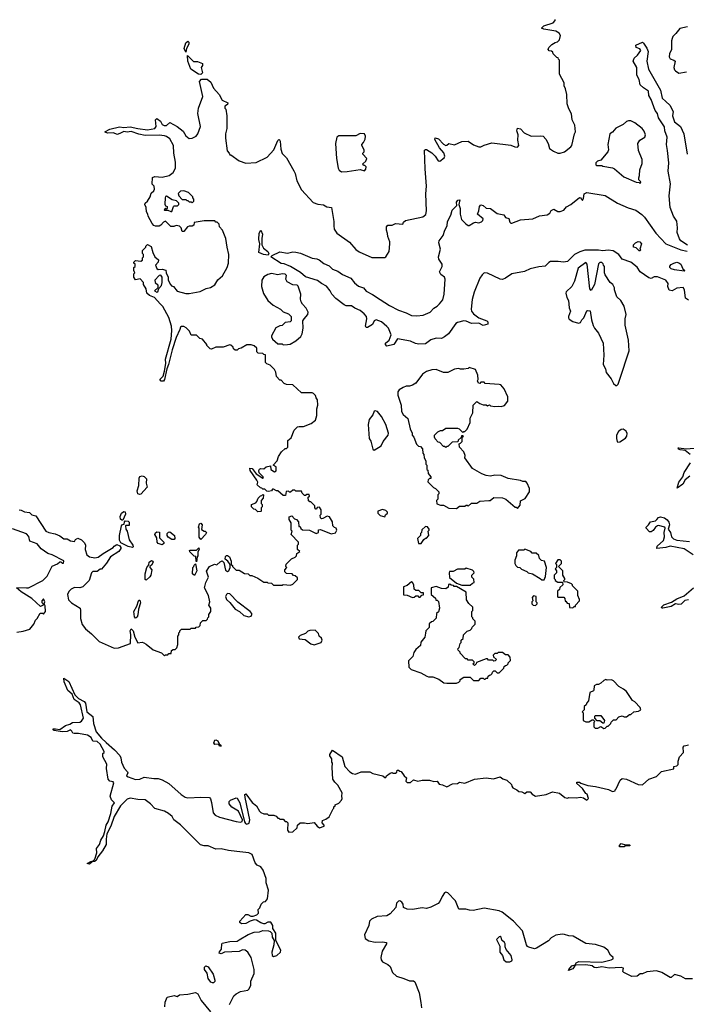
# Model space of a CAD drawing. Extents: x 2386423 to 2568864, y 578392 to 761999.
# Tile 344 of 454: x 2518731 to 2524965, y 646988 to 656204. Entities that reach past the tile are written whole.
import ezdxf

# ---------------------------------------------------------------- set-up
doc = ezdxf.new("R2010")
doc.units = 0

msp = doc.modelspace()

# ---------------------------------------------------------------- linework, layer by layer
at = {"layer": '0CON05XD'}
for points in [[(2520044, 653544), (2519992.5, 653605), (2519945, 653623.3), (2519920, 653645), (2519912.5, 653685), (2519890, 653725), (2519890, 653745), (2519857, 653777), (2519815, 653767.5), (2519797.5, 653795), (2519800, 653825), (2519807.5, 653835), (2519800, 653855), (2519800, 653885), (2519810, 653895), (2519810, 653915), (2519800, 653925), (2519800, 653935), (2519815, 653950), (2519865, 653942.5), (2519878.3, 653951.7), (2519880, 653975), (2519890, 653985), (2519890, 654005), (2519880, 654015), (2519880, 654045), (2519910, 654075), (2519910, 654085), (2519925, 654100), (2519960, 654080), (2519976.1, 654026.1), (2519996.2, 653985), (2520030, 653955), (2520026.1, 653933.9), (2520000, 653905), (2520012.5, 653875), (2520027, 653867), (2520065, 653867.5), (2520098.3, 653858.3), (2520100, 653835), (2520120, 653795), (2520120, 653765), (2520140, 653725), (2520151.7, 653711.7), (2520170, 653705), (2520203, 653663), (2520285, 653642.5), (2520315, 653642.5), (2520419.3, 653660.7), (2520475, 653687.5), (2520515, 653697.5), (2520556.4, 653723.6), (2520585, 653767.5), (2520627.5, 653805), (2520672.5, 653885), (2520682.5, 653925), (2520687.5, 654005), (2520670, 654075), (2520660, 654155), (2520627.5, 654235), (2520600, 654265), (2520595, 654290), (2520578.3, 654308.3), (2520565, 654310), (2520555, 654320), (2520455, 654322.5), (2520363.3, 654306.7), (2520358.3, 654281.7), (2520345, 654270), (2520315, 654272.5), (2520300, 654265), (2520265, 654220), (2520251.7, 654221.7), (2520240, 654255), (2520225, 654272.5), (2520195, 654277.5), (2520171.7, 654268.3), (2520145, 654266.7), (2520095, 654318), (2520075, 654310), (2520050.7, 654279.3), (2520035, 654272.5), (2520000.7, 654270.7), (2519985, 654277.5), (2519971.2, 654295), (2519932.5, 654365), (2519930, 654385), (2519917.5, 654405), (2519912.5, 654445), (2519900, 654475), (2519903, 654487), (2519927.5, 654505), (2519952.5, 654545), (2519959.3, 654580.7), (2519986.7, 654603.3), (2519991.7, 654618.3), (2519990, 654645), (2519970, 654665), (2519973, 654727), (2519995, 654736.7), (2520065, 654730), (2520130, 654745), (2520165, 654772.5), (2520186.7, 654815), (2520188.3, 654871.7), (2520173.8, 654955), (2520170, 655025), (2520135, 655087.5), (2520105, 655110), (2520085, 655116), (2520033.9, 655123.9), (2519905, 655120.5), (2519845, 655132.9), (2519775, 655158.5), (2519735, 655152.5), (2519703.6, 655156.4), (2519680, 655145), (2519645, 655128.5), (2519606, 655146), (2519552.5, 655142.5), (2519530, 655150), (2519528.8, 655155), (2519575, 655178.2), (2519665, 655200), (2519705, 655195.8), (2519765, 655201.5), (2519835, 655184.4), (2519925, 655173.8), (2519995, 655184.2), (2520006, 655205), (2520002.5, 655265), (2520015, 655280), (2520046.7, 655255), (2520065, 655222.5), (2520083, 655213), (2520105, 655213.3), (2520135, 655242.5), (2520205, 655203.3), (2520259.5, 655159.5), (2520286.1, 655116.1), (2520315, 655092.5), (2520345, 655093.3), (2520382.5, 655115), (2520395.9, 655134.1), (2520421.2, 655205), (2520397.5, 655325), (2520403.6, 655376.4), (2520444, 655485), (2520413.5, 655625), (2520431.4, 655648.6), (2520484.1, 655645.9), (2520518.8, 655618.8), (2520545, 655562.5), (2520597.5, 655505), (2520625, 655450), (2520677.5, 655425), (2520675, 655410), (2520650, 655395), (2520650, 655375), (2520660, 655365), (2520667.5, 655305), (2520666.7, 655185), (2520656.7, 655135), (2520656.7, 655095), (2520670, 654975), (2520690, 654955), (2520695, 654940), (2520705, 654940), (2520783.9, 654883.9), (2520845, 654860), (2520941.7, 654868.3), (2521045, 654917.5), (2521107.5, 654985), (2521145, 655072.5), (2521155, 655083.3), (2521160.7, 655080.7), (2521167.7, 655067.7), (2521172.3, 654992.3), (2521185, 654950), (2521225, 654910), (2521295, 654790), (2521307.5, 654765), (2521322.5, 654695), (2521365, 654610), (2521475, 654492.5), (2521518.3, 654478.3), (2521571.7, 654471.7), (2521603, 654453), (2521647, 654447), (2521670, 654315), (2521667.5, 654275), (2521673.3, 654243.3), (2521697.5, 654205), (2521815, 654122.5), (2521875, 654052.5), (2521905, 654030), (2522025, 653977.5), (2522145, 653977.5), (2522156.4, 653983.6), (2522187, 654033), (2522192.5, 654105), (2522192.5, 654125), (2522173.3, 654175), (2522171.7, 654201.7), (2522160, 654235), (2522160, 654265), (2522175, 654280), (2522215, 654280), (2522245, 654297.5), (2522315, 654290), (2522321.7, 654308.3), (2522340, 654325), (2522501.8, 654358.2), (2522529, 654381), (2522536.9, 654415), (2522529.2, 654575), (2522534.4, 654645), (2522522.1, 654807.9), (2522518.3, 654981.7), (2522525, 654990), (2522535, 654987.5), (2522585, 654957.5), (2522615, 654927.5), (2522645, 654882.5), (2522661.7, 654878.3), (2522699.3, 654910.7), (2522707.5, 654925), (2522697.6, 654957.6), (2522655.8, 655005), (2522612.3, 655082.3), (2522615, 655097.5), (2522647.3, 655087.3), (2522695, 655038.6), (2522715, 655027.5), (2522725, 655028.8), (2522745, 655045.8), (2522798, 655032), (2522865, 655062.5), (2522925, 655067.5), (2522975, 655032.5), (2523025, 655013.3), (2523045, 655013.3), (2523075, 655030), (2523145, 655050), (2523325, 655030), (2523363, 655013), (2523385, 655010), (2523400, 655025), (2523390, 655075), (2523392.5, 655125), (2523380, 655165), (2523385, 655187.5), (2523415, 655181.2), (2523447.5, 655145), (2523515, 655113.3), (2523605, 655117.5), (2523625, 655112.5), (2523652.5, 655085), (2523672.5, 655045), (2523687, 654997), (2523721.7, 654971.7), (2523765, 654953.3), (2523785, 654953.3), (2523825, 654966.7), (2523885.9, 655014.1), (2523895, 655027.5), (2523920, 655135), (2523930, 655155), (2523922.5, 655215), (2523897.5, 655265), (2523891.7, 655321.7), (2523865, 655370), (2523852.5, 655415), (2523846.7, 655505), (2523836.4, 655556.4), (2523822.5, 655585), (2523821.7, 655611.7), (2523780, 655695), (2523780, 655825), (2523770, 655835), (2523768.3, 655848.3), (2523755, 655850), (2523720, 655885), (2523718.3, 655898.3), (2523705, 655910), (2523683, 655913), (2523672.5, 655925), (2523680, 655945), (2523707, 655973), (2523738.3, 655991.7), (2523760, 655995), (2523780, 656015), (2523787.5, 656055), (2523776.4, 656076.4), (2523746.4, 656096.4), (2523633.6, 656113.6), (2523610, 656125), (2523633, 656147), (2523720, 656175), (2523740, 656195), (2523740, 656205)], [(2524975, 656137.5), (2524905, 656120), (2524867.5, 656075), (2524840, 656045), (2524833, 656027), (2524827.5, 656005), (2524827.5, 655925), (2524806.7, 655885), (2524803.3, 655855), (2524815, 655837.5), (2524850, 655825), (2524860, 655815), (2524847.5, 655755), (2524853.3, 655735), (2524864.2, 655724.2), (2524895.9, 655704.1), (2524967, 655717)], [(2520285, 655900), (2520270, 655935), (2520283.6, 655986.4), (2520305, 656003.3), (2520313.8, 655993.8), (2520312.5, 655975), (2520290, 655935), (2520285, 655900)], [(2524975, 654094), (2524915, 654132.9), (2524902, 654152), (2524881.2, 654211.2), (2524883.2, 654255), (2524875, 654318.8), (2524844.7, 654364.7), (2524814.6, 654445), (2524804.6, 654555), (2524816, 654666), (2524794.7, 654785), (2524800.5, 654865), (2524790.5, 654980.5), (2524780.4, 655035), (2524784.6, 655105), (2524764.4, 655165), (2524761.7, 655201.7), (2524705.6, 655285), (2524695.5, 655325.5), (2524673.2, 655353.2), (2524637.1, 655457.1), (2524614, 655495), (2524612.5, 655535), (2524565, 655566.2), (2524534.6, 655594.6), (2524523.2, 655643.2), (2524504, 655685), (2524504, 655755), (2524467.5, 655815), (2524477.5, 655845), (2524509.3, 655870.7), (2524540, 655915), (2524530.7, 655930.7), (2524497.5, 655945), (2524492.5, 655965), (2524555, 655992.5), (2524565, 655982.5), (2524595, 655937.5), (2524608, 655905), (2524597.5, 655815), (2524611.2, 655741.2), (2524724, 655545), (2524738.8, 655468.8), (2524775, 655437.5), (2524812, 655405), (2524841.2, 655345), (2524836.2, 655305), (2524856.2, 655246.2), (2524911.4, 655205), (2524943.1, 655135), (2524974.4, 654945)], [(2520425, 655691.2), (2520403, 655693), (2520331.2, 655741.2), (2520304.2, 655815), (2520300, 655870), (2520355, 655812), (2520395, 655813.3), (2520440, 655795), (2520440, 655775), (2520427.5, 655755), (2520440, 655705), (2520425, 655691.2)], [(2524535, 654670), (2524540, 654685), (2524520, 654705), (2524520, 654725), (2524527.5, 654745), (2524530.7, 654799.3), (2524551.7, 654858.3), (2524552.5, 654895), (2524518.3, 654978.3), (2524512.5, 655045), (2524530, 655075), (2524576.4, 655103.6), (2524582.5, 655125), (2524570.7, 655160.7), (2524552.5, 655185), (2524485, 655237.5), (2524446.4, 655256.4), (2524425, 655257.5), (2524405, 655250), (2524375, 655222.5), (2524305, 655187.5), (2524275, 655150), (2524250, 655135), (2524232.5, 655035), (2524237.5, 654985), (2524231.7, 654968.3), (2524165, 654890), (2524135, 654880), (2524120, 654865), (2524120, 654845), (2524125, 654840), (2524175, 654840), (2524183.6, 654833.6), (2524275, 654817.5), (2524295, 654807.5), (2524382.3, 654732.3), (2524495, 654682.5), (2524525, 654680), (2524535, 654670)], [(2521740.5, 654780.5), (2521795, 654783.6), (2521915, 654802), (2521955, 654790), (2521967.5, 654805), (2521970, 654825), (2521958.3, 654838.3), (2521945, 654840), (2521940, 654855), (2521969.3, 654880.7), (2521977.5, 654905), (2521940, 654945), (2521940, 654955), (2521951.7, 654968.3), (2521952.5, 654985), (2521930, 655025), (2521930, 655035), (2521947.5, 655055), (2521963, 655087), (2521966, 655115), (2521955, 655135.8), (2521915, 655140), (2521875, 655116.7), (2521715, 655117.5), (2521696.4, 655103.6), (2521685.8, 655045), (2521694.4, 654905), (2521708.6, 654815), (2521718, 654795), (2521740.5, 654780.5)], [(2520345, 654490), (2520360, 654505), (2520360, 654525), (2520350, 654535), (2520350, 654545), (2520310, 654585), (2520265, 654602.5), (2520235, 654600), (2520211.7, 654578.3), (2520220, 654555), (2520251.7, 654521.7), (2520285, 654520), (2520295, 654510), (2520305, 654510), (2520315, 654500), (2520335, 654500), (2520345, 654490)], [(2520145, 654407.5), (2520155, 654410), (2520170, 654455), (2520175, 654460), (2520208.3, 654461.7), (2520220, 654475), (2520220, 654485), (2520197, 654507), (2520158.3, 654518.3), (2520105, 654552.5), (2520095, 654547.5), (2520090, 654535), (2520087, 654477), (2520095, 654460), (2520110, 654455), (2520110, 654435), (2520105, 654430), (2520095, 654440), (2520082.5, 654425), (2520085, 654420), (2520115, 654422.5), (2520145, 654407.5)], [(2524985, 653577.5), (2524957, 653597), (2524948.6, 653675), (2524935, 653697.1), (2524875, 653691.2), (2524833, 653667), (2524805, 653672.5), (2524791.2, 653705), (2524796.9, 653735), (2524774.2, 653765), (2524695, 653797.9), (2524665, 653797.3), (2524635, 653781.2), (2524615, 653788.6), (2524534.7, 653844.7), (2524505, 653887.1), (2524446.4, 653935), (2524365, 653963.3), (2524334.6, 654005), (2524280.3, 654040.3), (2524235, 654047.4), (2524185, 654041.6), (2524145, 654047.1), (2524015, 654047.6), (2523968.1, 654031.9), (2523920.6, 654005), (2523855, 653940.8), (2523815.7, 653935.7), (2523768, 653942), (2523695, 653939.4), (2523678.7, 653931.3), (2523645, 653897.5), (2523585, 653891.1), (2523505, 653870.4), (2523452.4, 653847.6), (2523334.7, 653825.3), (2523275, 653783.8), (2523245, 653772.1), (2523225, 653775.4), (2523105, 653832.7), (2523075, 653834.4), (2523054.6, 653815.4), (2523035.6, 653785), (2522982.2, 653655), (2522963.7, 653586.3), (2522952, 653495), (2522956, 653475), (2522975, 653449.2), (2523025, 653414.2), (2523100, 653385), (2523110, 653375), (2523110, 653355), (2523065, 653340.8), (2523025, 653363.3), (2522955, 653358.9), (2522905, 653381.2), (2522885, 653383.8), (2522825, 653370.6), (2522809.6, 653360.4), (2522740.8, 653265), (2522704.2, 653235), (2522675, 653220), (2522625, 653221.5), (2522575, 653206.2), (2522525, 653171.1), (2522465, 653167.3), (2522433.6, 653173.6), (2522385, 653195.6), (2522265, 653216.2), (2522231.2, 653165), (2522165, 653148), (2522152.3, 653162.3), (2522153.3, 653175), (2522185.7, 653204.3), (2522205.8, 653255), (2522179.2, 653315), (2522165, 653331.2), (2522115, 653376), (2522065, 653396), (2522046.7, 653385), (2522030.5, 653349.5), (2521985, 653322), (2521972.7, 653322.7), (2521966.2, 653335), (2521977.5, 653405), (2521972.9, 653425), (2521951.4, 653451.4), (2521915, 653480.8), (2521865, 653502.5), (2521834.3, 653524.3), (2521785, 653524.3), (2521765, 653535.8), (2521686.2, 653595), (2521650, 653635), (2521633.3, 653666.7), (2521600.3, 653710.3), (2521553.3, 653735), (2521515, 653764), (2521405, 653796.2), (2521356.1, 653836.1), (2521264.2, 653894.2), (2521205, 653917.5), (2521175, 653922.5), (2521080, 653985), (2521093, 653997), (2521165, 654032.5), (2521235, 654020), (2521285, 654030), (2521315, 654028.8), (2521357.3, 654017.3), (2521465, 653972.5), (2521510, 653965), (2521532.5, 653955), (2521575, 653923.3), (2521625, 653900), (2521655, 653868.8), (2521705, 653849.2), (2521749.7, 653819.7), (2521826.7, 653785), (2521860.9, 653740.9), (2521900.2, 653710.2), (2521945, 653694), (2521972, 653662), (2522032, 653632), (2522101.2, 653585), (2522188.2, 653528.2), (2522274, 653484), (2522345, 653460.6), (2522395, 653435.8), (2522445, 653430.8), (2522505, 653438), (2522570, 653465), (2522603.8, 653505), (2522635, 653523.8), (2522656.2, 653545), (2522687.3, 653582.7), (2522700.8, 653635), (2522711.2, 653775), (2522703.3, 653795), (2522668.3, 653818.3), (2522656.2, 653845), (2522682.5, 653895), (2522683.3, 653915), (2522652.3, 653962.3), (2522646.2, 653985), (2522666.7, 654055), (2522650, 654115), (2522653.8, 654135), (2522690, 654185), (2522706.7, 654235), (2522730, 654275), (2522731.2, 654315), (2522763.3, 654375), (2522775, 654422.5), (2522820, 654465), (2522817.5, 654495), (2522830, 654515), (2522846.4, 654516.4), (2522837.5, 654475), (2522851.2, 654435), (2522851.4, 654385), (2522864.3, 654335), (2522903.2, 654293.2), (2522925, 654276.2), (2522935, 654276.2), (2522975, 654302.5), (2522995, 654307.5), (2523026.4, 654303.6), (2523048.3, 654311.7), (2523062.5, 654325), (2523065, 654340), (2523012.5, 654385), (2523026.4, 654413.6), (2523031.2, 654455), (2523045, 654470), (2523065, 654463.8), (2523095, 654441.2), (2523135, 654438), (2523195, 654388.6), (2523257.5, 654377.5), (2523275, 654352.5), (2523305, 654342.5), (2523315, 654310), (2523325, 654300), (2523335, 654300), (2523415, 654330), (2523529.3, 654340.7), (2523590.7, 654369.3), (2523664.1, 654375.9), (2523687.5, 654392.5), (2523701.7, 654418.3), (2523725, 654430), (2523765, 654407.5), (2523785, 654407.5), (2523818.3, 654421.7), (2523845, 654452.5), (2523885, 654472.5), (2523965, 654540), (2523976.4, 654536.4), (2523995, 654510), (2524005, 654530), (2524011.2, 654575), (2524034.1, 654585.9), (2524205, 654557.1), (2524321.2, 654485), (2524422.8, 654442.8), (2524492.4, 654422.4), (2524549.5, 654379.5), (2524573.3, 654355), (2524681.2, 654205), (2524772.5, 654105), (2524915, 654049.5), (2524974, 654036)], [(2521055, 654000), (2521012.5, 654005), (2520967.5, 654025), (2520977.5, 654105), (2520966.7, 654145), (2520970, 654205), (2520985, 654232.5), (2521003.3, 654195), (2520996.2, 654155), (2520996.7, 654095), (2521012.5, 654065), (2521052.5, 654035), (2521060, 654015), (2521055, 654000)], [(2524535, 654040), (2524525, 654040), (2524497, 654067), (2524470, 654075), (2524470, 654095), (2524490, 654115), (2524515, 654127.5), (2524530, 654125), (2524547.5, 654105), (2524530, 654055), (2524537, 654047), (2524535, 654040)], [(2524315, 652780), (2524326.7, 652793.3), (2524345, 652840), (2524430, 653105), (2524423.3, 653205), (2524394.1, 653344.1), (2524393.8, 653405), (2524401.2, 653445), (2524383.6, 653523.6), (2524352.5, 653575), (2524315, 653610), (2524292.5, 653675), (2524292.5, 653695), (2524277.5, 653725), (2524253.6, 653743.6), (2524206.4, 653816.4), (2524200, 653835), (2524200, 653895), (2524190, 653905), (2524188.3, 653918.3), (2524175, 653930), (2524155, 653930), (2524145, 653920), (2524106.2, 653725), (2524075, 653670), (2524064.1, 653684.1), (2524038, 653915), (2524025, 653930), (2523955, 653877.5), (2523918.8, 653755), (2523894.2, 653705.8), (2523842.3, 653657.7), (2523837.5, 653645), (2523847.5, 653605), (2523862.5, 653575), (2523868.3, 653508.3), (2523882.5, 653475), (2523862.5, 653425), (2523863, 653413), (2523870.7, 653400.7), (2523905, 653380), (2523957, 653363), (2523975, 653370), (2523987.5, 653395), (2524007.3, 653412.7), (2524035, 653477.5), (2524045, 653482.5), (2524065, 653480), (2524077.5, 653395), (2524092.7, 653342.7), (2524106.4, 653316.4), (2524145, 653270), (2524186.7, 653175), (2524193.3, 653065), (2524187.5, 652975), (2524210, 652935), (2524215, 652900), (2524263.6, 652843.6), (2524285, 652800), (2524305, 652780), (2524315, 652780)], [(2524945, 653850), (2524855, 653862.5), (2524823, 653873), (2524812.5, 653885), (2524812.5, 653897.5), (2524825, 653912.5), (2524850, 653925), (2524875, 653933.3), (2524895, 653928.8), (2524912.5, 653915), (2524933, 653873), (2524950, 653855), (2524945, 653850)], [(2520015, 653654), (2520023, 653657), (2520033, 653687), (2520056.7, 653715), (2520063.3, 653745), (2520062.5, 653795), (2520051.7, 653811.7), (2520035, 653810), (2519993.8, 653765), (2519997.5, 653745), (2520022.5, 653722.5), (2520022.5, 653695), (2519993.3, 653665), (2520015, 653654)], [(2521195, 653160), (2521235, 653162.5), (2521261.7, 653168.3), (2521315, 653197.5), (2521360.7, 653239.3), (2521372.5, 653265), (2521382.5, 653315), (2521380, 653385), (2521390, 653405), (2521427, 653443), (2521427.5, 653465), (2521410, 653505), (2521375, 653540), (2521363, 653563), (2521357, 653587), (2521358.8, 653635), (2521335, 653710), (2521325, 653718), (2521285, 653722.5), (2521231.7, 653751.7), (2521220, 653775), (2521225, 653810), (2521215, 653821.2), (2521185, 653824.2), (2521145, 653817.1), (2521085, 653826.7), (2521052.3, 653817.7), (2521015, 653796.7), (2520994.1, 653765.9), (2520991.2, 653705), (2521012.3, 653642.3), (2521052.5, 653575), (2521100.7, 653530.7), (2521170, 653495), (2521195, 653470), (2521245, 653450), (2521270, 653425), (2521270, 653385), (2521260, 653375), (2521215, 653370), (2521185, 653340), (2521163, 653337), (2521125, 653320), (2521087.5, 653245), (2521087.5, 653235), (2521095, 653212.5), (2521145, 653170), (2521185, 653170), (2521195, 653160)], [(2518725, 651617.5), (2518745, 651614.3), (2518775, 651598.5), (2518822.1, 651592.1), (2518845, 651570), (2518881.2, 651561.2), (2518975, 651417.5), (2519003, 651403), (2519061.7, 651391.7), (2519105, 651373.3), (2519145, 651346.2), (2519175, 651343.3), (2519205, 651327.5), (2519245, 651320), (2519251.7, 651338.3), (2519275, 651352.5), (2519310, 651335), (2519336.7, 651306.7), (2519347.5, 651285), (2519342.5, 651245), (2519360, 651195), (2519385, 651177.5), (2519435, 651167.5), (2519466.1, 651173.9), (2519511.2, 651208.8), (2519605, 651262.5), (2519613.3, 651276.7), (2519638.3, 651291.7), (2519667.7, 651277.7), (2519676.7, 651265), (2519676.4, 651253.6), (2519657.5, 651225), (2519578.8, 651175), (2519543, 651117), (2519495, 651060), (2519485, 651060), (2519455, 651040), (2519415, 651037.5), (2519403.6, 651026.4), (2519380, 650955), (2519323, 650897), (2519295, 650887.5), (2519245, 650890), (2519212.5, 650875), (2519189.3, 650850.7), (2519177.5, 650825), (2519186.7, 650775), (2519215, 650746.7), (2519296.1, 650696.1), (2519301.2, 650675), (2519299.3, 650599.3), (2519314.1, 650544.1), (2519345, 650502.5), (2519402.5, 650455), (2519473.8, 650383.8), (2519615, 650322.5), (2519655, 650323.8), (2519766.4, 650363.6), (2519770.5, 650450.5), (2519764.3, 650485), (2519775, 650503.3), (2519792, 650485), (2519808, 650425), (2519835, 650372.5), (2519875, 650377.5), (2519891.7, 650371.7), (2519915, 650360), (2519980, 650305), (2520058.3, 650278.3), (2520085, 650250), (2520095, 650260), (2520115, 650260), (2520125, 650270), (2520148.3, 650271.7), (2520151.7, 650298.3), (2520165, 650310), (2520185, 650310), (2520200, 650325), (2520210, 650355), (2520210, 650435), (2520220, 650445), (2520220, 650465), (2520230, 650475), (2520230, 650485), (2520245, 650500), (2520325, 650500), (2520335, 650510), (2520375, 650510), (2520383, 650517), (2520405, 650520), (2520420, 650535), (2520423, 650557), (2520445, 650580), (2520475, 650580), (2520488.3, 650591.7), (2520490, 650605), (2520500, 650615), (2520500, 650635), (2520520, 650665), (2520520, 650695), (2520500, 650725), (2520510, 650755), (2520497.5, 650815), (2520460, 650885), (2520472.5, 650935), (2520496.7, 650985), (2520478.3, 651041.7), (2520507.5, 651085), (2520553.6, 651106.4), (2520575, 651100), (2520605, 651130), (2520625, 651137.5), (2520641.7, 651121.7), (2520655, 651050), (2520675, 651040), (2520686, 651044), (2520700, 651075), (2520700, 651105), (2520676.4, 651136.4), (2520653, 651153), (2520655, 651180), (2520665, 651187.5), (2520675, 651190), (2520692.5, 651175), (2520707.5, 651135), (2520710, 651105), (2520720, 651095), (2520720, 651085), (2520755, 651050), (2520785, 651050), (2520835, 651020), (2520867, 651017), (2520883, 651003), (2520901.7, 651001.7), (2520957, 650977), (2521015, 650940), (2521045, 650940), (2521051.7, 650931.7), (2521085, 650930), (2521105, 650910), (2521185, 650912.5), (2521195, 650917.5), (2521265, 650912.5), (2521285, 650920), (2521330, 650965), (2521328.3, 650978.3), (2521308.3, 650998.3), (2521291.7, 651001.7), (2521278.3, 651018.3), (2521225, 651020), (2521210, 651035), (2521210, 651055), (2521230, 651075), (2521220, 651085), (2521221.7, 651108.3), (2521271.7, 651158.3), (2521308.3, 651171.7), (2521320, 651185), (2521321.7, 651208.3), (2521350, 651225), (2521330, 651245), (2521330, 651285), (2521340, 651295), (2521340, 651315), (2521270, 651385), (2521280, 651415), (2521270, 651425), (2521270, 651495), (2521250, 651525), (2521250, 651550), (2521275, 651560), (2521301.7, 651531.7), (2521320, 651525), (2521337.5, 651505), (2521341.7, 651461.7), (2521355, 651460), (2521361.7, 651441.7), (2521375, 651430), (2521440, 651425), (2521505, 651396), (2521526.7, 651403.3), (2521525, 651427.5), (2521545, 651432.5), (2521645, 651392.5), (2521685, 651400), (2521697.5, 651425), (2521690, 651445), (2521675, 651450), (2521660, 651465), (2521657.5, 651505), (2521629.3, 651549.3), (2521605, 651556.7), (2521566.4, 651533.6), (2521553, 651533), (2521545, 651540), (2521540, 651565), (2521550, 651575), (2521550, 651615), (2521535, 651640), (2521511.7, 651638.3), (2521508.3, 651621.7), (2521501.7, 651621.7), (2521490, 651635), (2521490, 651655), (2521455, 651690), (2521445, 651690), (2521431.7, 651701.7), (2521430, 651735), (2521440, 651745), (2521438.3, 651758.3), (2521415, 651760), (2521405, 651750), (2521395, 651750), (2521371.7, 651771.7), (2521365, 651790), (2521315, 651790), (2521305, 651800), (2521285, 651800), (2521265, 651780), (2521255, 651780), (2521245, 651790), (2521221.7, 651788.3), (2521218.3, 651751.7), (2521195, 651750), (2521145, 651792.5), (2521133, 651793), (2521105, 651810), (2521095, 651810), (2521087, 651793), (2521057, 651787), (2521041.7, 651791.7), (2521025, 651810), (2521005, 651810), (2520995, 651820), (2520981.7, 651821.7), (2520951.7, 651851.7), (2520957.5, 651875), (2520950, 651895), (2520887.5, 651985), (2520883.3, 652005), (2520905, 652002.5), (2520943.6, 651953.6), (2521005, 651912.5), (2521010, 651915), (2521007.5, 651925), (2520971.2, 651961.2), (2520966.7, 651985), (2520975, 651997.5), (2520985, 652002.5), (2521015, 652000), (2521035, 652020), (2521077.5, 652027.5), (2521080, 651995), (2521115, 651973.3), (2521129.3, 651980.7), (2521128.3, 652018.3), (2521100, 652035), (2521140, 652075), (2521152.5, 652115), (2521180.7, 652159.3), (2521215, 652190), (2521225, 652190), (2521238.3, 652201.7), (2521240, 652265), (2521270, 652290), (2521298.3, 652361.7), (2521327.9, 652392.1), (2521345, 652397.1), (2521385, 652395.6), (2521456.7, 652425), (2521497.5, 652455), (2521510.7, 652499.3), (2521509.3, 652560.7), (2521520, 652595), (2521517.5, 652645), (2521503, 652663), (2521497, 652687), (2521480, 652705), (2521465, 652710), (2521365, 652710), (2521287, 652787), (2521225, 652790), (2521205, 652800), (2521175, 652830), (2521165, 652830), (2521133, 652863), (2521127.5, 652905), (2521115, 652930), (2521075, 652970), (2521043, 652983), (2521030, 652995), (2521028.3, 653068.3), (2521015, 653070), (2521005, 653080), (2520961.7, 653081.7), (2520950, 653095), (2520948.3, 653128.3), (2520925, 653150), (2520895, 653160), (2520855, 653160), (2520801.7, 653128.3), (2520778.3, 653121.7), (2520765, 653110), (2520745, 653110), (2520731.7, 653121.7), (2520728.3, 653138.3), (2520707, 653157), (2520695, 653160), (2520635, 653140), (2520565, 653137.5), (2520525, 653120), (2520513, 653123), (2520480, 653155), (2520480, 653165), (2520440, 653215), (2520415, 653220), (2520385, 653250), (2520335, 653250), (2520318.3, 653288.3), (2520289.3, 653319.3), (2520265, 653332.5), (2520245, 653332.5), (2520233.8, 653325), (2520230, 653305), (2520195, 653230), (2520158.1, 653115), (2520122.9, 652975), (2520105.7, 652935), (2520084.3, 652835), (2520075, 652819.2), (2520055, 652821.1), (2520042.5, 652835), (2520071.9, 652868.1), (2520086.4, 652913.6), (2520098.6, 652985), (2520095.5, 653025), (2520146.4, 653215), (2520152.9, 653295), (2520150, 653335), (2520126.7, 653415), (2520068.3, 653518.3), (2520044, 653544)], [(2523385, 651630), (2523411.7, 651658.3), (2523415, 651700), (2523459.3, 651720.7), (2523497.5, 651785), (2523497.5, 651815), (2523477, 651867), (2523465, 651880), (2523435, 651880), (2523415, 651890), (2523300.7, 651910.7), (2523235, 651936.7), (2523175, 651940), (2523135, 651932.5), (2523095, 651937.5), (2523053, 651953), (2522965, 652002.5), (2522893, 652103), (2522897.5, 652125), (2522885, 652160), (2522843, 652203), (2522840, 652235), (2522855, 652240), (2522870, 652255), (2522870, 652295), (2522880, 652305), (2522875, 652310), (2522861.7, 652308.3), (2522858.3, 652291.7), (2522831.7, 652268.3), (2522828.3, 652251.7), (2522775, 652250), (2522735, 652210), (2522725, 652210), (2522715, 652200), (2522705, 652210), (2522695, 652210), (2522660, 652245), (2522645, 652250), (2522615, 652280), (2522610, 652295), (2522610, 652315), (2522640, 652345), (2522665, 652360), (2522685, 652360), (2522715, 652380), (2522825, 652380), (2522840, 652375), (2522875, 652340), (2522885, 652350), (2522895, 652350), (2522915, 652370), (2522942.5, 652435), (2522942.5, 652475), (2522970, 652525), (2522972.5, 652595), (2523005, 652630), (2523035, 652610), (2523065, 652600), (2523095, 652600), (2523105, 652590), (2523125, 652597.5), (2523135, 652590), (2523175, 652582.5), (2523205, 652587.5), (2523235, 652583.3), (2523265, 652592.5), (2523296.4, 652633.6), (2523297.5, 652675), (2523261.7, 652748.3), (2523230, 652785), (2523215, 652790), (2523085, 652800), (2523075, 652810), (2523045, 652810), (2523035, 652800), (2523021.7, 652801.7), (2523012.5, 652825), (2523017.5, 652835), (2523016.4, 652876.4), (2522995, 652930), (2522935, 652947.5), (2522925, 652940), (2522885, 652932.5), (2522855, 652932.5), (2522835, 652940), (2522798.3, 652931.7), (2522735, 652900), (2522695, 652902.5), (2522625, 652930), (2522585, 652926.7), (2522535, 652910), (2522497.5, 652885), (2522435, 652802.5), (2522405, 652782.5), (2522375, 652773.3), (2522345, 652772.5), (2522318.3, 652761.7), (2522280.7, 652739.3), (2522268.3, 652721.7), (2522268.3, 652688.3), (2522297.5, 652595), (2522302.5, 652535), (2522317, 652507), (2522361.7, 652471.7), (2522383, 652373), (2522400, 652335), (2522400, 652315), (2522417, 652297), (2522441.7, 652231.7), (2522461.7, 652211.7), (2522478.3, 652208.3), (2522497, 652187), (2522500, 652145), (2522510, 652135), (2522513, 652103), (2522530, 652075), (2522530, 652045), (2522540, 652035), (2522540, 651995), (2522547.5, 651987.5), (2522550, 651955), (2522577.5, 651925), (2522575, 651910), (2522565, 651910), (2522551.7, 651898.3), (2522548.3, 651878.3), (2522600, 651825), (2522620, 651815), (2522650, 651785), (2522650, 651765), (2522640, 651755), (2522640, 651715), (2522630, 651705), (2522631.7, 651671.7), (2522665, 651660), (2522695, 651660), (2522745, 651632.5), (2522815, 651630), (2522845, 651650), (2522895, 651650), (2522905, 651660), (2522915, 651660), (2522925, 651650), (2522955, 651680), (2523005, 651680), (2523035, 651697.5), (2523117, 651703), (2523130, 651705), (2523165, 651732.5), (2523245, 651730), (2523276.1, 651716.1), (2523365, 651640), (2523375, 651640), (2523385, 651630)], [(2522045, 652174), (2522110, 652215), (2522130.6, 652255), (2522175.6, 652315), (2522180, 652335), (2522154.2, 652415), (2522115, 652490), (2522076.7, 652535), (2522055, 652542.5), (2522045, 652540), (2522033.3, 652505), (2521999.3, 652460.7), (2521991.4, 652415), (2521998.8, 652285), (2522015, 652257.5), (2522034.2, 652185), (2522045, 652174)], [(2524325, 652250), (2524345, 652252.5), (2524395, 652286.7), (2524408.8, 652305), (2524410.7, 652330.7), (2524403.6, 652353.6), (2524375, 652370), (2524355, 652366.7), (2524330.5, 652349.5), (2524313.8, 652315), (2524312.5, 652285), (2524320, 652255), (2524325, 652250)], [(2525000, 652135), (2524955, 652172.5), (2524908.8, 652178.8), (2524893.3, 652185), (2524887.5, 652195), (2524895, 652198), (2524965, 652186), (2525075, 652197.5)], [(2524999.3, 651930.7), (2524955, 651897.5), (2524932.7, 651857.3), (2524880, 651820), (2524894, 651875), (2524933.8, 651925), (2524945.8, 651964.2), (2525003.3, 652055)], [(2519851.2, 651761.2), (2519837, 651767), (2519830, 651795), (2519846.2, 651845), (2519847.7, 651912.3), (2519855, 651927.5), (2519875, 651933.8), (2519895, 651926.7), (2519915.6, 651905.6), (2519914, 651865), (2519923, 651827), (2519865, 651764), (2519851.2, 651761.2)], [(2520958.3, 651598.3), (2520935, 651620), (2520921.7, 651621.7), (2520900, 651645), (2520900, 651665), (2520938.3, 651681.7), (2520950, 651695), (2520960, 651725), (2520981.7, 651748.3), (2520995, 651750), (2521005, 651760), (2521010, 651755), (2521007.5, 651725), (2520990, 651705), (2520990, 651675), (2521000, 651665), (2521000, 651645), (2520990, 651635), (2520990, 651605), (2520985, 651600), (2520958.3, 651598.3)], [(2519695, 651520), (2519685, 651520), (2519675, 651530), (2519670, 651555), (2519683.3, 651585), (2519705, 651600), (2519716.1, 651596.1), (2519719.2, 651575), (2519695, 651520)], [(2522145, 651550), (2522151.7, 651568.3), (2522170, 651585), (2522170, 651595), (2522155, 651610), (2522125, 651620), (2522080, 651605), (2522080, 651585), (2522101.7, 651561.7), (2522145, 651550)], [(2519785, 651262.5), (2519745, 651273.3), (2519678.3, 651308.3), (2519663, 651333), (2519663.3, 651375), (2519683, 651467), (2519691.7, 651478.3), (2519708.3, 651481.7), (2519710, 651505), (2519718.3, 651511.7), (2519745, 651510), (2519755, 651500), (2519755, 651470), (2519725, 651470), (2519720, 651465), (2519722.5, 651435), (2519737, 651417), (2519754.1, 651334.1), (2519790, 651285), (2519791.7, 651268.3), (2519785, 651262.5)], [(2520425, 651340), (2520410.7, 651360.7), (2520410, 651445), (2520402.5, 651455), (2520412.5, 651485), (2520425, 651490), (2520437.5, 651475), (2520431.7, 651431.7), (2520455, 651417.5), (2520467, 651417), (2520476.7, 651405), (2520467.5, 651385), (2520425, 651340)], [(2525030, 651195), (2524945, 651251.1), (2524815, 651275.6), (2524775, 651262.9), (2524690, 651255), (2524693.2, 651276.8), (2524752.1, 651327.9), (2524762, 651365), (2524759.2, 651405), (2524767.5, 651445), (2524763.3, 651455), (2524705, 651470), (2524695, 651466.7), (2524677.1, 651452.9), (2524655, 651421.2), (2524635, 651410), (2524621.7, 651411.7), (2524590, 651445), (2524590, 651455), (2524612.5, 651475), (2524630, 651505), (2524677.5, 651512.5), (2524690, 651525), (2524706.4, 651543.6), (2524725, 651550), (2524761.7, 651541.7), (2524785, 651523.3), (2524800.3, 651500.3), (2524807.5, 651475), (2524796.2, 651435), (2524818, 651405), (2524825.7, 651365), (2524846, 651345), (2524875, 651331.9), (2524995, 651320)], [(2518705, 650890), (2518795, 650886.7), (2518815, 650886.7), (2518947.5, 650955), (2518987.5, 650995), (2519035, 651090), (2519085, 651110), (2519105, 651130), (2519115, 651130), (2519128.3, 651118.3), (2519141.7, 651118.3), (2519145, 651137.5), (2519035, 651196.2), (2518995, 651206.7), (2518930.7, 651250.7), (2518895, 651297.5), (2518825, 651322.5), (2518817, 651367), (2518795, 651390), (2518665, 651437.5)], [(2520065, 651290), (2520025, 651302.5), (2520016.7, 651315), (2520013.8, 651353.8), (2519994, 651385), (2520000.5, 651399.5), (2520015, 651410), (2520038.3, 651408.3), (2520040, 651355), (2520080, 651315), (2520078.3, 651301.7), (2520065, 651290)], [(2520175, 651340), (2520155, 651340), (2520120, 651360), (2520110, 651375), (2520110, 651395), (2520121.7, 651408.3), (2520135, 651410), (2520180, 651375), (2520181.7, 651348.3), (2520175, 651340)], [(2522485, 651300), (2522511.7, 651338.3), (2522525, 651350), (2522535, 651350), (2522557.5, 651375), (2522550, 651415), (2522560, 651425), (2522560, 651435), (2522545, 651457.5), (2522525, 651460), (2522491.7, 651428.3), (2522490, 651405), (2522480, 651395), (2522480, 651375), (2522452.5, 651347.5), (2522461.7, 651301.7), (2522485, 651300)], [(2520385, 651130), (2520380, 651135), (2520378.3, 651178.3), (2520361.7, 651181.7), (2520321.7, 651221.7), (2520320, 651235), (2520325, 651240), (2520385, 651240), (2520405, 651260), (2520410, 651245), (2520398.3, 651221.7), (2520397.5, 651185), (2520390, 651175), (2520385, 651130)], [(2523635, 650960), (2523648.3, 650991.7), (2523658.8, 651075), (2523640, 651135), (2523611.7, 651141.7), (2523591.7, 651161.7), (2523585, 651190), (2523561.7, 651211.7), (2523525, 651210), (2523510, 651225), (2523455, 651247.5), (2523445, 651240), (2523395, 651240), (2523377.5, 651215), (2523377.5, 651185), (2523362.5, 651145), (2523362.5, 651115), (2523370, 651095), (2523385, 651080), (2523407, 651077), (2523425, 651060), (2523475, 651037.5), (2523485, 651027.5), (2523526.2, 651016.2), (2523600, 650975), (2523615, 650960), (2523635, 650960)], [(2519915, 650956.7), (2519904, 650965), (2519903, 651017), (2519918.8, 651075), (2519939.3, 651100.7), (2519942.5, 651125), (2519965, 651143.3), (2519976.4, 651136.4), (2519980, 651125), (2519963, 651097), (2519947.5, 651085), (2519947.5, 651075), (2519967.5, 651055), (2519956.2, 651005), (2519949.4, 650990.6), (2519915, 650956.7)], [(2520365, 651000), (2520348.3, 651018.3), (2520350, 651075), (2520360, 651085), (2520361.7, 651098.3), (2520375, 651110), (2520388.8, 651045), (2520365, 651000)], [(2523905, 650700), (2523915, 650710), (2523928.3, 650711.7), (2523930, 650725), (2523967, 650763), (2523967, 650777), (2523950, 650815), (2523950, 650855), (2523900, 650905), (2523900, 650915), (2523890, 650925), (2523855, 650940), (2523821.7, 650941.7), (2523820, 650955), (2523830, 650965), (2523830, 650975), (2523810, 651005), (2523810, 651045), (2523770, 651085), (2523797, 651113), (2523797.5, 651135), (2523785, 651147.5), (2523763, 651147), (2523742.5, 651115), (2523750, 651105), (2523750, 651075), (2523740, 651065), (2523750, 651045), (2523750, 651025), (2523730, 651005), (2523730, 650975), (2523740, 650965), (2523740, 650955), (2523765, 650940), (2523808.3, 650938.3), (2523810, 650915), (2523781.7, 650888.3), (2523778.3, 650871.7), (2523760, 650855), (2523760, 650805), (2523765, 650800), (2523818.3, 650798.3), (2523830, 650785), (2523831.7, 650761.7), (2523840, 650760), (2523851.7, 650741.7), (2523868.3, 650738.3), (2523871.7, 650701.7), (2523905, 650700)], [(2522945, 650910), (2522965, 650930), (2522980, 650935), (2522977, 650967), (2522960, 650985), (2522960, 651005), (2522980, 651025), (2522978.3, 651038.3), (2522965, 651050), (2522905, 651070), (2522895, 651060), (2522825, 651060), (2522785, 651037.5), (2522751.7, 651038.3), (2522747.5, 651025), (2522751.7, 650981.7), (2522815, 650930), (2522865, 650912.5), (2522945, 650910)], [(2522405, 650796.7), (2522421.7, 650798.3), (2522435, 650810), (2522455, 650810), (2522465, 650800), (2522475, 650800), (2522491.7, 650818.3), (2522508.3, 650821.7), (2522508.3, 650838.3), (2522485, 650840), (2522465, 650860), (2522435, 650860), (2522420, 650875), (2522417.5, 650915), (2522405, 650937.5), (2522395, 650942.5), (2522355, 650907.5), (2522320, 650895), (2522321.7, 650821.7), (2522355, 650817.5), (2522405, 650796.7)], [(2522815, 649992.5), (2522838.3, 650001.7), (2522850, 650015), (2522851.7, 650028.3), (2522885, 650050), (2522945, 650050), (2522975, 650020), (2523025, 650020), (2523045, 650040), (2523065, 650040), (2523075, 650030), (2523085, 650030), (2523095, 650040), (2523108.3, 650041.7), (2523111.7, 650058.3), (2523125, 650070), (2523138.3, 650071.7), (2523150, 650085), (2523151.7, 650098.3), (2523165, 650110), (2523178.3, 650108.3), (2523195, 650090), (2523215, 650090), (2523260, 650135), (2523261.7, 650148.3), (2523275, 650160), (2523288.3, 650161.7), (2523300, 650175), (2523300, 650185), (2523320, 650205), (2523318.3, 650238.3), (2523298.3, 650258.3), (2523275, 650260), (2523245, 650280), (2523205, 650280), (2523195, 650270), (2523175, 650270), (2523160, 650255), (2523161.7, 650241.7), (2523190, 650215), (2523178.3, 650201.7), (2523165, 650200), (2523155, 650210), (2523115, 650210), (2523105, 650220), (2523095, 650220), (2523001.7, 650188.3), (2523000, 650175), (2522985, 650160), (2522970, 650175), (2522980, 650185), (2522980, 650195), (2522965, 650210), (2522925, 650210), (2522915, 650220), (2522901.7, 650221.7), (2522850, 650275), (2522850, 650285), (2522831.7, 650301.7), (2522830, 650315), (2522841.7, 650328.3), (2522850, 650365), (2522860, 650375), (2522860, 650395), (2522877, 650413), (2522883, 650447), (2522915, 650480), (2522945, 650490), (2522960, 650505), (2522961.7, 650518.3), (2522990, 650545), (2522990, 650575), (2522970, 650595), (2522970, 650605), (2522960, 650615), (2522960, 650665), (2522970, 650675), (2522967.5, 650705), (2522930.7, 650740.7), (2522910, 650775), (2522907.5, 650845), (2522815, 650900), (2522795, 650900), (2522787, 650907), (2522765, 650910), (2522755, 650920), (2522741.7, 650918.3), (2522738.3, 650891.7), (2522715, 650876.7), (2522675, 650880), (2522625, 650900), (2522580, 650885), (2522580, 650825), (2522618.3, 650788.3), (2522621.7, 650771.7), (2522635, 650770), (2522648.3, 650758.3), (2522657.5, 650695), (2522647, 650663), (2522630, 650645), (2522627, 650603), (2522595, 650570), (2522581.7, 650568.3), (2522561.7, 650548.3), (2522560, 650515), (2522530, 650485), (2522527, 650463), (2522520, 650425), (2522483, 650377), (2522480, 650345), (2522435, 650310), (2522418.3, 650281.7), (2522407, 650243), (2522368.3, 650201.7), (2522370, 650145), (2522393, 650123), (2522481.7, 650091.7), (2522538.3, 650058.3), (2522555, 650052.5), (2522595, 650052.5), (2522651.7, 650031.7), (2522698.3, 649998.3), (2522725, 649992.5), (2522815, 649992.5)], [(2518705, 650470), (2518765, 650480), (2518825, 650500), (2518862.5, 650545), (2518880, 650585), (2518895, 650600), (2518921.7, 650648.3), (2518945, 650650), (2518955, 650640), (2518973.9, 650666.1), (2518968.3, 650718.3), (2518960, 650735), (2518965.8, 650755), (2518955, 650782.5), (2518937.5, 650765), (2518938.3, 650748.3), (2518950, 650735), (2518950, 650725), (2518925, 650710), (2518845, 650787.5), (2518745, 650847.5), (2518700, 650885)], [(2520875, 650615.7), (2520895, 650621.4), (2520902.9, 650635), (2520901.4, 650645), (2520885.7, 650665), (2520771.3, 650751.3), (2520695, 650830), (2520675, 650832), (2520665, 650823.8), (2520655.8, 650805), (2520665.6, 650775.6), (2520697.4, 650747.4), (2520745, 650685.8), (2520788, 650665), (2520825.7, 650625.7), (2520875, 650615.7)], [(2524940, 650755), (2524915.9, 650734.1), (2524895, 650730), (2524864.2, 650735.8), (2524825, 650711.4), (2524745, 650696.2), (2524737, 650697), (2524733.8, 650705), (2524754.4, 650725.6), (2524827.3, 650752.7), (2524878, 650782), (2524945, 650810), (2525033.9, 650886.1)], [(2519815, 650602.5), (2519803.6, 650613.6), (2519798.6, 650665), (2519826.8, 650713.2), (2519840.8, 650765), (2519845, 650771.2), (2519855, 650770), (2519859.4, 650745), (2519842.5, 650687.5), (2519835.5, 650634.5), (2519828.2, 650611.8), (2519815, 650602.5)], [(2523555, 650720), (2523570, 650735), (2523570, 650745), (2523560, 650755), (2523560, 650805), (2523535, 650810), (2523522.5, 650795), (2523530, 650765), (2523520, 650755), (2523520, 650735), (2523533, 650723), (2523555, 650720)], [(2524985.8, 650774.2), (2524952.3, 650767.7), (2524940, 650755)], [(2521485, 650353.3), (2521550, 650375), (2521560, 650395), (2521552.5, 650415), (2521533, 650433), (2521525, 650460), (2521495, 650490), (2521445, 650487.5), (2521425, 650480), (2521405, 650460), (2521355, 650440), (2521340, 650425), (2521345, 650410), (2521401.7, 650401.7), (2521455, 650362.5), (2521485, 650353.3)], [(2520693.3, 646985), (2520735, 647067.5), (2520755, 647086.7), (2520795, 647107.5), (2520865, 647120), (2520878.3, 647131.7), (2520893, 647167), (2520893.3, 647205), (2520923.3, 647275), (2520923.6, 647313.6), (2520896, 647425), (2520865, 647477.5), (2520840, 647495), (2520815, 647497.5), (2520785, 647483.3), (2520645, 647476.7), (2520615, 647461.2), (2520597, 647467), (2520599.3, 647480.7), (2520617, 647503), (2520620, 647555), (2520625, 647560), (2520697, 647577), (2520765, 647580), (2520785, 647592.5), (2520869.3, 647640.7), (2520925, 647662.5), (2520973, 647667), (2521005, 647677.5), (2521056.4, 647676.4), (2521075, 647670), (2521090, 647655), (2521092.5, 647615), (2521110, 647585), (2521107.5, 647545), (2521090, 647475), (2521092.5, 647445), (2521105, 647436.7), (2521136.2, 647445), (2521168.8, 647475), (2521173.3, 647495), (2521127.5, 647585), (2521127.5, 647655), (2521098.3, 647698.3), (2521097.5, 647725), (2521078.3, 647758.3), (2521053, 647757), (2521025, 647740), (2521015, 647740), (2520985, 647750), (2520947, 647777), (2520925, 647777.5), (2520885, 647766.7), (2520845, 647743.3), (2520805, 647742.5), (2520790, 647755), (2520790, 647765), (2520845, 647830), (2520865, 647830), (2520893, 647813), (2520915, 647812.5), (2520950, 647825), (2520965, 647840), (2520960, 647875), (2520978.3, 647891.7), (2520990, 647925), (2521011.7, 647948.3), (2521028.3, 647951.7), (2521050, 647975), (2521057.5, 648055), (2521036.7, 648125), (2521036.7, 648165), (2521006.7, 648245), (2520985, 648276.2), (2520951.7, 648291.7), (2520931.7, 648311.7), (2520905, 648391.2), (2520875.4, 648405.4), (2520761.2, 648418.8), (2520685, 648426.7), (2520615, 648444.3), (2520565, 648439.4), (2520495, 648472.5), (2520455, 648472), (2520420.9, 648480.9), (2520235, 648666.9), (2520174.1, 648714.1), (2520156.7, 648745), (2520124, 648774), (2520085.7, 648795.7), (2519995, 648821.4), (2519955.9, 648865.9), (2519905, 648900.9), (2519834.7, 648904.7), (2519765, 648918.9), (2519735, 648907.8), (2519672.5, 648845), (2519613.2, 648746.8), (2519582.5, 648655), (2519545.7, 648584.3), (2519538.8, 648535), (2519540, 648485), (2519504.3, 648425.7), (2519461.9, 648368.1), (2519445, 648333.8), (2519430, 648325), (2519407.5, 648322.5), (2519385, 648300), (2519363.3, 648305), (2519395, 648326.2), (2519418.3, 648331.7), (2519434, 648346), (2519454, 648405), (2519448, 648445), (2519476.4, 648483.6), (2519490, 648525), (2519514.2, 648565), (2519528.8, 648605), (2519540, 648665), (2519557.5, 648695), (2519584, 648775), (2519595.9, 648844.1), (2519617.5, 648875), (2519590.4, 648900.4), (2519576.2, 648935), (2519611.2, 649061.2), (2519605, 649068.8), (2519575, 649076.7), (2519557.5, 649095), (2519543.3, 649195), (2519547.5, 649235), (2519507.5, 649305), (2519510, 649335), (2519520, 649345), (2519520, 649355), (2519485, 649424), (2519456.6, 649446.6), (2519415, 649452), (2519398.6, 649485), (2519365, 649508), (2519281.7, 649521.7), (2519241.4, 649521.4), (2519227.3, 649527.3), (2519217.5, 649545), (2519205, 649558), (2519175, 649541.2), (2519127.1, 649537.1), (2519055, 649551.2), (2519040, 649565), (2519065, 649566.9), (2519105, 649558.8), (2519160.9, 649599.1), (2519200.3, 649609.7), (2519225.3, 649624.7), (2519295, 649629.4), (2519310.6, 649639.4), (2519328.9, 649665), (2519300.5, 649790.5), (2519288.8, 649808.8), (2519241.5, 649841.5), (2519222, 649892), (2519180, 649925), (2519147.8, 650005), (2519145, 650040), (2519190, 650010), (2519245.7, 649885), (2519281.8, 649851.8), (2519333.2, 649823.2), (2519347.9, 649807.9), (2519359.4, 649725), (2519415, 649682.5), (2519421.4, 649615), (2519447.5, 649537.5), (2519495, 649477.5), (2519538.5, 649438.5), (2519618.9, 649368.9), (2519667.2, 649317.2), (2519677.5, 649295), (2519684, 649255), (2519709.3, 649199.3), (2519740, 649165), (2519742.5, 649155), (2519730, 649125), (2519745, 649116.7), (2519815, 649092), (2519855, 649096.2), (2519896.4, 649113.6), (2519985, 649100), (2520025, 649100), (2520065, 649088.8), (2520125, 649055.8), (2520240.6, 648950.6), (2520277.9, 648927.9), (2520305, 648920.8), (2520425, 648927.5), (2520505, 648923.3), (2520515, 648912.5), (2520525, 648876.7), (2520540.4, 648780.4), (2520559.1, 648759.1), (2520598.4, 648738.4), (2520755, 648698.3), (2520795, 648692.5), (2520810.6, 648699.4), (2520813.8, 648715), (2520776.7, 648796.7), (2520713.6, 648833.6), (2520690, 648865), (2520691.2, 648885), (2520702.8, 648897.2), (2520755, 648921.1), (2520765, 648917.5), (2520790, 648875), (2520834.6, 648695), (2520841.6, 648681.6), (2520855, 648674.7), (2520875.6, 648684.4), (2520884.7, 648715), (2520839.4, 648925), (2520837.5, 648952.5), (2520845, 648957.5), (2520905, 648877.5), (2520946.4, 648846.4), (2520972.5, 648795), (2520985, 648782.5), (2521015, 648770), (2521045, 648770), (2521058.3, 648758.3), (2521107, 648757), (2521128.3, 648748.3), (2521145, 648730), (2521155, 648730), (2521165, 648720), (2521195, 648720), (2521215, 648700), (2521225, 648700), (2521240, 648685), (2521237, 648617), (2521248.3, 648598.3), (2521285, 648602.5), (2521325, 648640), (2521330, 648665), (2521355, 648687.5), (2521395, 648687.5), (2521425, 648680), (2521485, 648690), (2521512.5, 648655), (2521535, 648640), (2521577.5, 648655), (2521580, 648665), (2521560, 648685), (2521561.7, 648708.3), (2521595, 648720), (2521626.4, 648743.6), (2521661.7, 648818.3), (2521670, 648825), (2521670, 648835), (2521680, 648845), (2521680, 648855), (2521715, 648870), (2521741.7, 648898.3), (2521747.5, 648915), (2521742.5, 648935), (2521747, 648967), (2521705, 649040), (2521677, 649067), (2521660, 649095), (2521652.5, 649205), (2521657.5, 649245), (2521650, 649255), (2521650, 649285), (2521630, 649315), (2521630, 649325), (2521655, 649367.5), (2521746.7, 649305), (2521772, 649215), (2521818.8, 649165), (2521845, 649148.8), (2521871.7, 649141.7), (2521925, 649162.5), (2522005, 649162.5), (2522035, 649147.5), (2522127, 649127), (2522145, 649110), (2522155, 649110), (2522160, 649125), (2522195, 649150), (2522215, 649157.5), (2522225, 649150), (2522245, 649150), (2522258.3, 649161.7), (2522261.7, 649178.3), (2522275, 649180), (2522285, 649170), (2522298.3, 649168.3), (2522327, 649127), (2522348.3, 649108.3), (2522342.5, 649075), (2522353.6, 649063.6), (2522387, 649063), (2522415, 649090), (2522455, 649077.5), (2522495, 649086.7), (2522565, 649086.7), (2522605, 649073.3), (2522635, 649077.5), (2522655, 649050), (2522685, 649043.3), (2522725, 649022), (2522778.8, 649051.2), (2522825, 649053.8), (2522845, 649067.5), (2522895, 649057.5), (2522985, 649096), (2523095, 649108), (2523160.5, 649099.5), (2523225, 649116), (2523249.3, 649099.3), (2523286.4, 649086.4), (2523330, 649045), (2523335, 649030), (2523343.6, 649013.6), (2523380, 648995), (2523398.3, 648978.3), (2523427, 648977), (2523455, 648962.5), (2523473, 648977), (2523505, 648977.5), (2523523.6, 648953.6), (2523555, 648937.5), (2523655, 648952.5), (2523715, 648976.7), (2523780, 648965), (2523830, 648925), (2523855, 648917.5), (2523865, 648922.5), (2523935, 648920), (2523975, 648927.5), (2524005, 648920), (2524035, 648900), (2524050, 648915), (2524037.5, 648955), (2524025, 648960), (2523995, 649007.5), (2523942.5, 649055), (2523941.7, 649068.3), (2523965, 649066.7), (2523977.5, 649057.5), (2524045, 649036.7), (2524115, 649027.5), (2524237, 648997), (2524275, 648980), (2524300, 648985), (2524300, 648995), (2524310, 649005), (2524347.5, 649085), (2524365, 649102.5), (2524405, 649096.2), (2524514.6, 649044.6), (2524555, 649042.5), (2524615, 649096), (2524685, 649121.2), (2524731.7, 649168.3), (2524848.3, 649191.7), (2524850, 649215), (2524875, 649220), (2524888.3, 649231.7), (2524890, 649265), (2524902.5, 649305), (2524937.5, 649345), (2524936.7, 649395), (2524945, 649407.5), (2524959.3, 649410.7), (2524985, 649416.7)], [(2524195, 649570), (2524205, 649572.5), (2524225, 649590), (2524235, 649590), (2524260, 649615), (2524261.7, 649628.3), (2524285, 649650), (2524308.3, 649651.7), (2524335, 649680), (2524365, 649687.5), (2524385, 649677.5), (2524405, 649677.5), (2524435, 649700), (2524445, 649700), (2524473, 649727), (2524519.3, 649730.7), (2524540, 649745), (2524533.8, 649765), (2524485, 649818.8), (2524461.9, 649831.9), (2524405.7, 649915.7), (2524378.8, 649938.8), (2524335, 649963.3), (2524285, 650016.2), (2524265, 650026), (2524225, 650022.5), (2524213, 650027), (2524195, 650020), (2524165, 649992.5), (2524145, 649982.5), (2524125, 649982.5), (2524105, 649970), (2524101.7, 649928.3), (2524098.3, 649921.7), (2524062.5, 649905), (2524051.7, 649828.3), (2524035, 649810), (2524028.3, 649791.7), (2524010, 649775), (2524010, 649745), (2523990, 649725), (2524000, 649715), (2524000, 649645), (2524025, 649632.5), (2524055, 649632.5), (2524085, 649650), (2524095, 649650), (2524110, 649635), (2524100, 649625), (2524100, 649585), (2524111.7, 649571.7), (2524137, 649573), (2524165, 649587.5), (2524195, 649570)], [(2524195, 649620), (2524185, 649620), (2524155, 649640), (2524131.7, 649641.7), (2524110, 649665), (2524110, 649685), (2524115, 649690), (2524165, 649690), (2524200, 649645), (2524195, 649620)], [(2520615, 649404.2), (2520601.2, 649405), (2520591.7, 649421.7), (2520555, 649420), (2520547.1, 649435), (2520555, 649460), (2520565, 649462.5), (2520582.9, 649452.9), (2520595.7, 649425.7), (2520613.3, 649415), (2520615, 649404.2)], [(2524341.7, 648461.7), (2524340, 648475), (2524355, 648492.5), (2524395, 648480), (2524435, 648480), (2524440, 648475), (2524435, 648470), (2524395, 648470), (2524385, 648463.3), (2524341.7, 648461.7)], [(2525023.3, 647225), (2524957, 647227), (2524915, 647252.5), (2524855, 647266.7), (2524825, 647237.5), (2524815, 647237.5), (2524736.7, 647286.7), (2524685, 647302.5), (2524595, 647292.5), (2524557, 647273), (2524535, 647272.5), (2524505, 647252.5), (2524455, 647247.5), (2524380, 647285), (2524370, 647295), (2524376.7, 647325), (2524355, 647333.3), (2524245, 647326.2), (2524175, 647339.1), (2524125, 647327.9), (2524105, 647333.1), (2524085, 647347.5), (2524025, 647357.5), (2523936, 647354), (2523927, 647353), (2523905, 647320.8), (2523864, 647304), (2523866.7, 647315), (2523895, 647349.2), (2523925, 647357.5), (2523934.3, 647375.7), (2523960.3, 647389.7), (2524175, 647382.9), (2524262.5, 647405), (2524280, 647415), (2524280, 647425), (2524257, 647447), (2524232.5, 647495), (2524195, 647523.3), (2524115, 647546.7), (2524025, 647557.5), (2523906.4, 647626.4), (2523865, 647627.5), (2523825, 647642.5), (2523805, 647643.3), (2523745, 647636), (2523700.9, 647609.1), (2523675, 647582), (2523565, 647512.2), (2523545, 647508.6), (2523493, 647523), (2523480.3, 647530.3), (2523471.4, 647545), (2523432.5, 647675), (2523349.2, 647765), (2523241.9, 647851.9), (2523215, 647862.7), (2523075, 647887.8), (2522972.6, 647867.4), (2522938.3, 647868.3), (2522902.3, 647877.7), (2522838.3, 647878.3), (2522806.9, 647955), (2522735, 648030), (2522715, 648036.2), (2522705, 648032.2), (2522681.5, 647998.5), (2522660.7, 647949.3), (2522645, 647932.5), (2522575, 647896.7), (2522535, 647883.3), (2522495, 647890), (2522403.6, 647876.4), (2522355, 647878.8), (2522320, 647895), (2522316.2, 647925), (2522305.8, 647945), (2522285.4, 647955.4), (2522275, 647954.3), (2522254.3, 647935), (2522250, 647895), (2522195, 647833.3), (2522165, 647816.2), (2522075, 647810), (2522022.5, 647785), (2522003.3, 647765), (2521996.2, 647725), (2521957, 647637), (2521963.3, 647605), (2521995, 647583.3), (2522055, 647570), (2522125, 647571.2), (2522160, 647565), (2522160, 647555), (2522121.2, 647485), (2522108.8, 647425), (2522110, 647405), (2522125, 647386.7), (2522175, 647360), (2522195, 647342.5), (2522218.8, 647285), (2522255, 647250), (2522325, 647230), (2522375, 647207.5), (2522415, 647208), (2522427.7, 647197.7), (2522468, 647095), (2522481.1, 647005), (2522489.4, 646955)], [(2523315, 647384.4), (2523333.8, 647395), (2523337.8, 647405), (2523326.5, 647445), (2523280.5, 647500.5), (2523270, 647525), (2523271.2, 647555), (2523266, 647565), (2523238.8, 647588.8), (2523232.5, 647615), (2523225, 647622.5), (2523215, 647618.8), (2523190, 647595), (2523221.7, 647531.7), (2523222.5, 647475), (2523247.5, 647445), (2523260, 647405), (2523280, 647385), (2523315, 647384.4)], [(2520535, 647187.5), (2520520, 647195), (2520495, 647230), (2520485, 647280), (2520460, 647315), (2520460, 647335), (2520473, 647347), (2520495, 647337.5), (2520540.7, 647270.7), (2520557.5, 647215), (2520557, 647203), (2520545, 647190), (2520535, 647187.5)], [(2520087.5, 646965), (2520093, 647007), (2520110, 647055), (2520175, 647070), (2520205, 647062.5), (2520225, 647077.5), (2520305, 647083.3), (2520375, 647097.5), (2520396.4, 647086.4), (2520427.5, 647025), (2520517, 646917)]]:
    msp.add_lwpolyline(points, dxfattribs=at)

doc.saveas('drawing.dxf')
